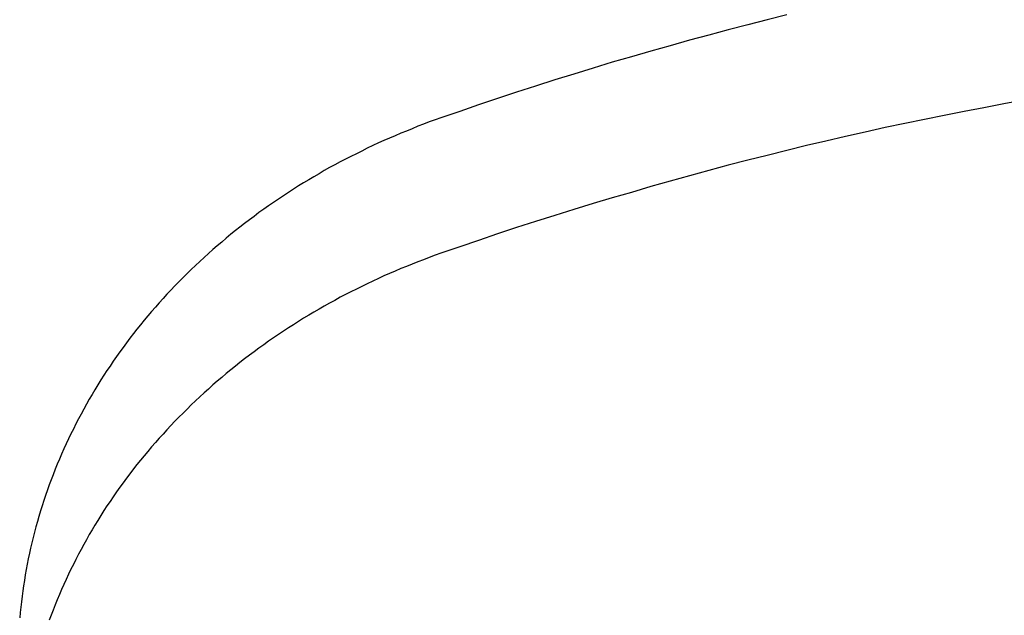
# Model space of a CAD drawing. Extents: x 1107 to 4046, y 937 to 3355.
# Tile 441 of 656: x 2168.48 to 2171.39, y 2671.79 to 2673.55. Entities that reach past the tile are written whole.
import ezdxf

# ---------------------------------------------------------------- set-up
doc = ezdxf.new("R2010")
doc.units = 0
doc.layers.add('KF_VIDA_L___C_REAR', color=7, linetype='CONTINUOUS')

# ---------------------------------------------------------------- blocks, each defined once
blk = doc.blocks.new('KF_VIDA_L___C_REAR')
at = {"layer": 'KF_VIDA_L___C_REAR'}
for points in [[(-16.2278, 984.347, 0), (-16.2856, 984.332, 0), (-16.3432, 984.318, 0), (-16.4007, 984.303, 0), (-16.4582, 984.287, 0), (-16.5155, 984.272, 0), (-16.5727, 984.256, 0), (-16.6298, 984.24, 0), (-16.6868, 984.223, 0), (-16.7437, 984.207, 0), (-16.8004, 984.19, 0), (-16.857, 984.172, 0), (-16.9136, 984.155, 0), (-16.97, 984.137, 0), (-17.0262, 984.119, 0), (-17.0824, 984.1, 0), (-17.1384, 984.081, 0), (-17.1943, 984.062, 0), (-17.25, 984.043, 0)], [(-15.5279, 984.095, 0), (-15.5867, 984.084, 0), (-15.6454, 984.073, 0), (-15.704, 984.062, 0), (-15.7626, 984.05, 0), (-15.8211, 984.038, 0), (-15.8794, 984.026, 0), (-15.9377, 984.014, 0), (-15.9959, 984.001, 0), (-16.0541, 983.988, 0), (-16.1121, 983.974, 0), (-16.17, 983.961, 0), (-16.2278, 983.947, 0), (-16.2856, 983.932, 0), (-16.3432, 983.918, 0), (-16.4007, 983.903, 0), (-16.4582, 983.887, 0), (-16.5155, 983.872, 0), (-16.5727, 983.856, 0), (-16.6298, 983.84, 0), (-16.6868, 983.823, 0), (-16.7437, 983.807, 0), (-16.8004, 983.79, 0), (-16.857, 983.772, 0), (-16.9136, 983.755, 0), (-16.97, 983.737, 0), (-17.0262, 983.719, 0), (-17.0824, 983.7, 0), (-17.1384, 983.681, 0), (-17.1943, 983.662, 0), (-17.25, 983.643, 0)], [(-17.25, 984.043, 0), (-17.2672, 984.037, 0), (-17.2842, 984.031, 0), (-17.3013, 984.024, 0), (-17.3182, 984.018, 0), (-17.3351, 984.011, 0), (-17.3519, 984.004, 0), (-17.3686, 983.998, 0), (-17.3853, 983.99, 0), (-17.4019, 983.983, 0), (-17.4184, 983.976, 0), (-17.4348, 983.969, 0), (-17.4512, 983.961, 0), (-17.4674, 983.953, 0), (-17.4836, 983.945, 0), (-17.4997, 983.937, 0), (-17.5157, 983.929, 0), (-17.5316, 983.921, 0), (-17.5475, 983.913, 0), (-17.5632, 983.904, 0), (-17.5789, 983.896, 0), (-17.5944, 983.887, 0), (-17.6099, 983.878, 0), (-17.6253, 983.869, 0), (-17.6406, 983.86, 0), (-17.6557, 983.851, 0), (-17.6708, 983.842, 0), (-17.6858, 983.832, 0), (-17.7007, 983.823, 0), (-17.7154, 983.813, 0), (-17.7301, 983.803, 0), (-17.7447, 983.793, 0), (-17.7591, 983.783, 0), (-17.7735, 983.773, 0), (-17.7877, 983.763, 0), (-17.8019, 983.752, 0), (-17.8159, 983.742, 0), (-17.8298, 983.731, 0), (-17.8436, 983.72, 0), (-17.8572, 983.71, 0), (-17.8708, 983.699, 0), (-17.8842, 983.688, 0), (-17.8976, 983.676, 0), (-17.9108, 983.665, 0), (-17.9238, 983.654, 0), (-17.9368, 983.642, 0), (-17.9496, 983.631, 0), (-17.9623, 983.619, 0), (-17.9749, 983.607, 0), (-17.9874, 983.595, 0), (-17.9997, 983.583, 0), (-18.0119, 983.571, 0), (-18.024, 983.559, 0), (-18.0359, 983.547, 0), (-18.0477, 983.534, 0), (-18.0594, 983.522, 0), (-18.0709, 983.509, 0), (-18.0823, 983.497, 0), (-18.0936, 983.484, 0), (-18.1047, 983.471, 0), (-18.1157, 983.458, 0), (-18.1266, 983.445, 0), (-18.1373, 983.432, 0), (-18.1479, 983.419, 0), (-18.1583, 983.406, 0), (-18.1686, 983.392, 0), (-18.1788, 983.379, 0), (-18.1888, 983.365, 0), (-18.1986, 983.352, 0), (-18.2083, 983.338, 0), (-18.2179, 983.324, 0), (-18.2273, 983.31, 0), (-18.2366, 983.297, 0), (-18.2457, 983.283, 0), (-18.2547, 983.269, 0), (-18.2635, 983.254, 0), (-18.2722, 983.24, 0), (-18.2807, 983.226, 0), (-18.289, 983.212, 0), (-18.2973, 983.197, 0), (-18.3053, 983.183, 0), (-18.3132, 983.168, 0), (-18.321, 983.154, 0), (-18.3285, 983.139, 0), (-18.336, 983.124, 0), (-18.3432, 983.11, 0), (-18.3504, 983.095, 0), (-18.3573, 983.08, 0), (-18.3641, 983.065, 0), (-18.3707, 983.05, 0), (-18.3772, 983.035, 0), (-18.3835, 983.02, 0), (-18.3897, 983.005, 0), (-18.3957, 982.989, 0), (-18.4015, 982.974, 0), (-18.4072, 982.959, 0), (-18.4127, 982.944, 0), (-18.418, 982.928, 0), (-18.4232, 982.913, 0), (-18.4282, 982.897, 0), (-18.433, 982.882, 0), (-18.4377, 982.866, 0), (-18.4422, 982.851, 0), (-18.4465, 982.835, 0), (-18.4507, 982.819, 0), (-18.4547, 982.804, 0), (-18.4586, 982.788, 0), (-18.4622, 982.772, 0), (-18.4657, 982.757, 0), (-18.4691, 982.741, 0), (-18.4722, 982.725, 0), (-18.4752, 982.709, 0), (-18.478, 982.693, 0), (-18.4807, 982.677, 0), (-18.4832, 982.661, 0), (-18.4855, 982.646, 0), (-18.4876, 982.63, 0), (-18.4896, 982.614, 0), (-18.4914, 982.598, 0), (-18.493, 982.582, 0), (-18.4945, 982.566, 0)], [(-17.25, 983.643, 0), (-17.2672, 983.637, 0), (-17.2842, 983.631, 0), (-17.3013, 983.624, 0), (-17.3182, 983.618, 0), (-17.3351, 983.611, 0), (-17.3519, 983.604, 0), (-17.3686, 983.598, 0), (-17.3853, 983.59, 0), (-17.4019, 983.583, 0), (-17.4184, 983.576, 0), (-17.4348, 983.569, 0), (-17.4512, 983.561, 0), (-17.4674, 983.553, 0), (-17.4836, 983.545, 0), (-17.4997, 983.537, 0), (-17.5157, 983.529, 0), (-17.5316, 983.521, 0), (-17.5475, 983.513, 0), (-17.5632, 983.504, 0), (-17.5789, 983.496, 0), (-17.5944, 983.487, 0), (-17.6099, 983.478, 0), (-17.6253, 983.469, 0), (-17.6406, 983.46, 0), (-17.6557, 983.451, 0), (-17.6708, 983.442, 0), (-17.6858, 983.432, 0), (-17.7007, 983.423, 0), (-17.7154, 983.413, 0), (-17.7301, 983.403, 0), (-17.7447, 983.393, 0), (-17.7591, 983.383, 0), (-17.7735, 983.373, 0), (-17.7877, 983.363, 0), (-17.8019, 983.352, 0), (-17.8159, 983.342, 0), (-17.8298, 983.331, 0), (-17.8436, 983.32, 0), (-17.8572, 983.31, 0), (-17.8708, 983.299, 0), (-17.8842, 983.288, 0), (-17.8976, 983.276, 0), (-17.9108, 983.265, 0), (-17.9238, 983.254, 0), (-17.9368, 983.242, 0), (-17.9496, 983.231, 0), (-17.9623, 983.219, 0), (-17.9749, 983.207, 0), (-17.9874, 983.195, 0), (-17.9997, 983.183, 0), (-18.0119, 983.171, 0), (-18.024, 983.159, 0), (-18.0359, 983.147, 0), (-18.0477, 983.134, 0), (-18.0594, 983.122, 0), (-18.0709, 983.109, 0), (-18.0823, 983.097, 0), (-18.0936, 983.084, 0), (-18.1047, 983.071, 0), (-18.1157, 983.058, 0), (-18.1266, 983.045, 0), (-18.1373, 983.032, 0), (-18.1479, 983.019, 0), (-18.1583, 983.006, 0), (-18.1686, 982.992, 0), (-18.1788, 982.979, 0), (-18.1888, 982.965, 0), (-18.1986, 982.952, 0), (-18.2083, 982.938, 0), (-18.2179, 982.924, 0), (-18.2273, 982.91, 0), (-18.2366, 982.897, 0), (-18.2457, 982.883, 0), (-18.2547, 982.869, 0), (-18.2635, 982.854, 0), (-18.2722, 982.84, 0), (-18.2807, 982.826, 0), (-18.289, 982.812, 0), (-18.2973, 982.797, 0), (-18.3053, 982.783, 0), (-18.3132, 982.768, 0), (-18.321, 982.754, 0), (-18.3285, 982.739, 0), (-18.336, 982.724, 0), (-18.3432, 982.71, 0), (-18.3504, 982.695, 0), (-18.3573, 982.68, 0), (-18.3641, 982.665, 0), (-18.3707, 982.65, 0), (-18.3772, 982.635, 0), (-18.3835, 982.62, 0), (-18.3897, 982.605, 0), (-18.3957, 982.589, 0), (-18.4015, 982.574, 0), (-18.4072, 982.559, 0)]]:
    blk.add_polyline3d(points, dxfattribs=at)

msp = doc.modelspace()

# ---------------------------------------------------------------- block references
at = {"layer": 'KF_VIDA_L___C_REAR'}
msp.add_blockref('KF_VIDA_L___C_REAR', (2186.9791, 1689.2132), dxfattribs=at)

doc.saveas('drawing.dxf')
